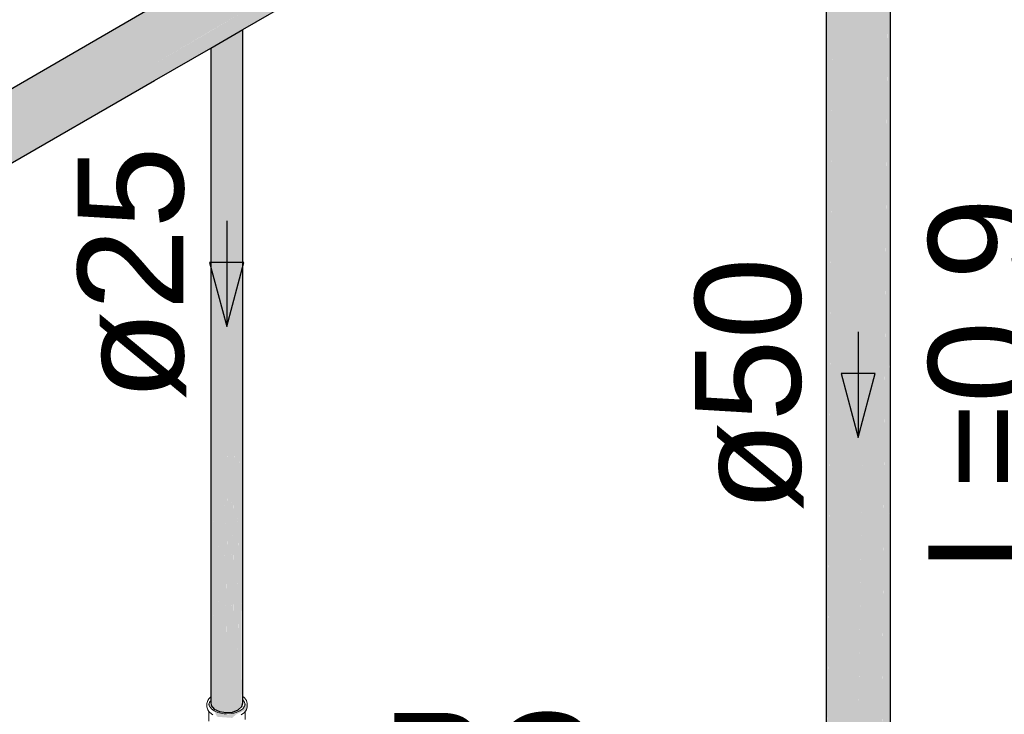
# Model space of a CAD drawing. Header units: millimetres. Extents: x 567 to 934, y -1 to 364.
# Tile 915 of 1056: x 826.46 to 828.32, y 71.4 to 72.72. Entities that reach past the tile are written whole.
import ezdxf

# ---------------------------------------------------------------- set-up
doc = ezdxf.new("R2010")
doc.units = ezdxf.units.MM
doc.header["$MEASUREMENT"] = 0
doc.linetypes.add('NULL', pattern=[0])
for name, color, linetype, lineweight in [('AF-Condutos', 140, 'Continuous', 25), ('AF-Registro', 253, 'Continuous', 18), ('AF-Sentido conduto', 140, 'Continuous', 30), ('AF-Textos conduto', 7, 'Continuous', 9), ('Textos', 7, 'Continuous', 9)]:
    doc.layers.add(name, color=color, linetype=linetype, lineweight=lineweight)
doc.styles.add('Arial', font='arial.ttf')

msp = doc.modelspace()

# ---------------------------------------------------------------- hatches: boundary and pattern name
at = {"layer": 'AF-Condutos', "linetype": 'Continuous'}
for points in [[(827.306, 73.0836), (824.1766, 71.2769), (824.188, 71.2779), (824.2101, 71.2701), (824.237, 71.238), (824.2459, 71.2152), (824.2479, 71.1937), (825.0797, 71.6788), (825.0793, 71.6788), (825.5993, 71.9852), (826.0744, 72.2634), (826.7105, 72.6308), (826.8198, 72.6949), (827.1492, 72.8855), (826.9211, 72.7558), (827.1492, 72.91), (826.8806, 72.7532), (827.1492, 72.9103), (826.8806, 72.7535), (827.1492, 72.9114), (826.8806, 72.7563), (826.8806, 72.7576), (827.14, 72.9237), (827.1353, 72.9313), (827.325, 73.0423), (826.8806, 72.7857), (827.1336, 72.9323), (827.3251, 73.0424), (827.1396, 72.9337), (827.1423, 72.9251), (826.8806, 72.7576), (826.8806, 72.7565), (827.147, 72.9102), (826.8806, 72.7535), (827.1473, 72.9092), (826.8806, 72.7532), (827.1474, 72.9089), (826.9211, 72.7558), (827.1441, 72.8827), (826.8806, 72.7301), (826.7105, 72.6308), (826.0744, 72.2634), (825.5993, 71.9852), (825.0793, 71.6788), (825.0797, 71.6788), (824.2479, 71.1937), (824.2406, 71.1734), (827.37, 72.9801), (827.3773, 72.9949), (827.3773, 73.0157), (827.37, 73.0389), (827.3566, 73.0605), (827.3455, 73.0711), (827.3272, 73.0825)], [(827.9861, 71.1462), (827.9977, 71.1331), (827.9977, 72.8974), (827.9864, 71.1783), (827.9861, 72.9105), (827.9848, 71.1763)], [(827.9863, 71.176), (827.9864, 71.1832), (827.9861, 72.9105)], [(828.1025, 72.907), (828.0891, 71.1908), (828.1025, 71.1426), (828.1025, 71.16)], [(828.1065, 71.1572), (828.1065, 72.9215), (828.1025, 71.1721)], [(827.9848, 71.1608), (827.9861, 72.8916), (827.9848, 72.8926)], [(827.9862, 72.8902), (827.9864, 71.1832), (827.9976, 72.883)], [(828.0175, 71.1238), (828.0175, 72.8881), (827.9977, 71.1359)], [(828.0672, 71.1223), (828.0886, 71.1303), (828.0886, 72.8946)], [(828.1023, 72.8892), (828.0886, 72.8832), (828.0886, 71.1303)], [(828.1025, 71.1637), (828.1064, 72.8931), (828.1025, 72.8901)], [(827.9977, 72.8832), (827.9977, 71.1331), (828.0174, 72.8763)], [(828.0175, 71.1238), (828.0421, 71.12), (828.0424, 71.1438), (828.0421, 72.8843)], [(828.0175, 72.8772), (828.0175, 71.1238), (828.042, 72.8753)], [(828.0677, 71.1584), (828.0672, 72.8866), (828.0421, 71.12), (828.0672, 71.1223)], [(828.0424, 71.1438), (828.0671, 72.8767), (828.0421, 72.8753)], [(828.0885, 72.8822), (828.0672, 72.8771), (828.0677, 71.1584)], [(826.8806, 72.789), (826.7054, 72.6873), (826.7063, 72.6766), (826.8198, 72.7497), (826.8198, 72.7419)], [(826.8198, 71.5129), (826.8199, 71.8712), (826.8204, 71.5129), (826.8202, 71.8718), (826.8208, 71.5129), (826.822, 71.8754), (826.8259, 71.5134), (826.8246, 71.8806), (826.8261, 71.5134), (826.8262, 71.8838), (826.8268, 71.5135), (826.8291, 71.8896), (826.8357, 71.5143), (826.8334, 71.8983), (826.836, 71.5143), (826.8361, 71.9037), (826.8369, 71.5144), (826.8399, 71.9113), (826.8477, 71.5153), (826.845, 71.9216), (826.8482, 71.5154), (826.8474, 71.9265), (826.8484, 71.5154), (826.8484, 71.9285), (826.8489, 71.5155), (826.8507, 71.9332), (826.8492, 71.5155), (826.8525, 71.9367), (826.8603, 71.5165), (826.8575, 71.9469), (826.8608, 71.5165), (826.8599, 71.9517), (826.861, 71.5165), (826.861, 71.9539), (826.8616, 71.5166), (826.8646, 71.9611), (826.8711, 71.5174), (826.8688, 71.9696), (826.8715, 71.5175), (826.8707, 71.9736), (826.8717, 71.5175), (826.8717, 71.9754), (826.8721, 71.5175), (826.874, 71.9802), (826.8783, 71.5181), (826.8768, 71.9857), (826.8785, 71.5181), (826.8793, 71.9908), (826.8805, 71.5183), (826.8806, 72.3513), (826.8802, 72.6973), (826.8198, 72.6625)], [(826.8806, 72.3513), (826.8806, 72.6976), (826.8802, 72.6973)], [(826.8617, 71.5166), (826.861, 71.9539), (826.861, 71.5178), (826.8599, 71.9517), (826.8608, 71.5178), (826.8575, 71.9469), (826.8603, 71.5177), (826.8525, 71.9367), (826.8493, 71.5167), (826.8507, 71.9332), (826.8484, 71.4051), (826.8717, 71.4102), (826.8721, 71.5175), (826.8717, 71.9754), (826.8717, 71.5188), (826.8707, 71.9736), (826.8715, 71.5187), (826.8688, 71.9696), (826.8711, 71.5187), (826.8646, 71.9611)], [(826.8786, 71.4164), (826.8785, 71.5181), (826.8768, 71.9857), (826.8783, 71.5194), (826.874, 71.9802), (826.8717, 71.4102)], [(826.8806, 71.4237), (826.8805, 71.5183), (826.8793, 71.9908), (826.8786, 71.4402)], [(826.8369, 71.5144), (826.8361, 71.9037), (826.8361, 71.407), (826.8484, 71.4051), (826.8489, 71.5155), (826.8484, 71.9285), (826.8484, 71.5167), (826.8474, 71.9265), (826.8482, 71.5167), (826.845, 71.9216), (826.8477, 71.5166), (826.8399, 71.9113)], [(826.8262, 71.8838), (826.8262, 71.4116), (826.8361, 71.407), (826.8361, 71.5143), (826.8334, 71.8983), (826.8357, 71.5155), (826.8291, 71.8896), (826.8268, 71.5147), (826.8263, 71.884)], [(826.8199, 71.4246), (826.8204, 71.4182), (826.8199, 71.8712)], [(826.8204, 71.4182), (826.8208, 71.5129), (826.8204, 71.8721)], [(826.8205, 71.4254), (826.8262, 71.4116), (826.8261, 71.5134), (826.8246, 71.8806), (826.8259, 71.5147), (826.822, 71.8754)]]:
    msp.add_hatch(color=151, dxfattribs=at).paths.add_polyline_path(points)
at = {"layer": 'AF-Registro', "linetype": 'Continuous'}
for points in [[(826.8725, 71.411), (826.8375, 71.4068), (826.8204, 71.4181), (826.8198, 71.4146), (826.8476, 71.405), (826.8724, 71.4072)], [(826.8502, 71.4053), (826.8204, 71.4181), (826.8363, 71.4069)], [(826.8873, 71.4105), (826.8886, 71.4224), (826.8804, 71.4125), (826.8507, 71.4004), (826.8264, 71.4084), (826.8317, 71.3972), (826.8605, 71.395), (826.8679, 71.4018)]]:
    msp.add_hatch(color=254, dxfattribs=at).paths.add_polyline_path(points)

# ---------------------------------------------------------------- linework, layer by layer
at = {"layer": 'AF-Condutos'}
for p, q in [((826.8806, 72.6976), (827.2963, 72.9376)), ((828.1065, 71.1726), (828.1065, 72.9215)), ((827.9848, 72.8926), (827.9848, 71.1608)), ((826.7011, 72.7344), (826.0106, 72.3357)), ((826.8198, 72.6624), (826.8806, 72.6976)), ((826.8806, 72.3513), (826.8806, 72.6976)), ((826.7132, 72.6009), (826.8198, 72.6624)), ((826.8198, 72.6624), (826.8198, 72.2287)), ((826.0927, 72.2427), (826.7132, 72.6009)), ((826.8806, 71.9934), (826.8806, 72.3513)), ((826.8198, 72.2287), (826.8198, 71.8708)), ((826.8806, 71.5183), (826.8806, 71.9934)), ((826.8198, 71.8708), (826.8198, 71.5141)), ((826.8198, 71.5141), (826.8198, 71.5129)), ((826.8198, 71.5129), (826.8198, 71.4255)), ((826.8806, 71.4374), (826.8806, 71.5183)), ((826.8806, 71.4356), (826.8806, 71.4374)), ((826.8806, 71.4291), (826.8806, 71.4356)), ((826.8198, 71.4255), (826.8199, 71.4246)), ((826.8199, 71.4246), (826.8204, 71.4182)), ((826.8204, 71.4182), (826.8262, 71.4116)), ((826.8717, 71.4102), (826.8786, 71.4164)), ((826.8786, 71.4164), (826.8806, 71.4237)), ((826.8806, 71.429), (826.8806, 71.4291)), ((826.8806, 71.4258), (826.8806, 71.429)), ((826.8806, 71.4237), (826.8806, 71.4258)), ((826.8262, 71.4116), (826.8361, 71.407)), ((826.8361, 71.407), (826.8484, 71.4051)), ((826.8484, 71.4051), (826.861, 71.4062)), ((826.861, 71.4062), (826.8717, 71.4102))]:
    msp.add_line(p, q, dxfattribs=at)
at = {"layer": 'AF-Registro'}
for p, q in [((826.819, 71.4342), (826.8178, 71.4333)), ((826.8198, 71.4348), (826.819, 71.4342)), ((826.8833, 71.4335), (826.8806, 71.4356)), ((826.814, 71.428), (826.8127, 71.4224)), ((826.8127, 71.4224), (826.8127, 71.4162)), ((826.8127, 71.4162), (826.814, 71.4105)), ((826.8164, 71.4313), (826.814, 71.428)), ((826.8178, 71.4333), (826.8164, 71.4313)), ((826.8167, 71.4209), (826.8164, 71.4224)), ((826.8164, 71.4224), (826.8164, 71.4194)), ((826.8175, 71.4245), (826.8167, 71.4209)), ((826.8171, 71.4193), (826.8167, 71.4209)), ((826.8175, 71.4172), (826.8171, 71.4193)), ((826.8186, 71.426), (826.8175, 71.4245)), ((826.821, 71.4125), (826.8175, 71.4172)), ((826.8196, 71.4274), (826.8186, 71.426)), ((826.8198, 71.4276), (826.8196, 71.4274)), ((826.8838, 71.4172), (826.8804, 71.4125)), ((826.8816, 71.4275), (826.8806, 71.429)), ((826.8838, 71.4245), (826.8816, 71.4275)), ((826.8835, 71.4333), (826.8833, 71.4335)), ((826.8873, 71.428), (826.8835, 71.4333)), ((826.8846, 71.4209), (826.8838, 71.4245)), ((826.8843, 71.4193), (826.8838, 71.4172)), ((826.8846, 71.4209), (826.8843, 71.4193)), ((826.885, 71.4224), (826.8846, 71.4209)), ((826.885, 71.4194), (826.885, 71.4224)), ((826.8886, 71.4224), (826.8873, 71.428)), ((826.8873, 71.4105), (826.8886, 71.4162)), ((826.8886, 71.4162), (826.8886, 71.4224)), ((826.814, 71.4105), (826.8164, 71.4072)), ((826.8164, 71.4072), (826.8178, 71.4053)), ((826.8164, 71.4072), (826.8164, 71.3888)), ((826.8178, 71.4053), (826.8238, 71.4007)), ((826.8264, 71.4084), (826.821, 71.4125)), ((826.8335, 71.4052), (826.8264, 71.4084)), ((826.8418, 71.4032), (826.8335, 71.4052)), ((826.8449, 71.403), (826.8418, 71.4032)), ((826.8507, 71.4026), (826.8449, 71.403)), ((826.8595, 71.4032), (826.8507, 71.4026)), ((826.8637, 71.4042), (826.8595, 71.4032)), ((826.8678, 71.4052), (826.8637, 71.4042)), ((826.8749, 71.4084), (826.8678, 71.4052)), ((826.8804, 71.4125), (826.8749, 71.4084)), ((826.8775, 71.4007), (826.8835, 71.4053)), ((826.8835, 71.4053), (826.885, 71.4072)), ((826.885, 71.4072), (826.8873, 71.4105)), ((826.885, 71.392), (826.885, 71.4072))]:
    msp.add_line(p, q, dxfattribs=at)
at = {"layer": 'AF-Sentido conduto'}
for p, q in [((826.8824, 72.2565), (826.8177, 72.2565)), ((826.8177, 72.2565), (826.85, 72.1357)), ((826.85, 72.1357), (826.8824, 72.2565)), ((828.0777, 72.0464), (828.0129, 72.0464)), ((828.0129, 72.0464), (828.0453, 71.9256)), ((828.0453, 71.9256), (828.0777, 72.0464))]:
    msp.add_line(p, q, dxfattribs=at)
for points in [[(826.85, 72.3357), (826.85, 72.1357)], [(828.0453, 72.1256), (828.0453, 71.9256)]]:
    msp.add_lwpolyline(points, dxfattribs=at)

# ---------------------------------------------------------------- texts
at = {"layer": 'AF-Textos conduto', "linetype": 'NULL', "char_height": 0.2, "attachment_point": 8, "rotation": 90.0002, "line_spacing_factor": 0.6, "style": 'Arial'}
for s, insert, width in [('ø25', (826.7734, 72.2357), 0.962805), ('L=0.9', (828.3808, 72.0256), 1.413415), ('ø50', (827.9418, 72.0256), 0.962805)]:
    msp.add_mtext(s, dxfattribs=dict(at, insert=insert, width=width))
at = {"layer": 'Textos', "linetype": 'NULL', "insert": (827.1442, 71.2017), "char_height": 0.2, "width": 0.838415, "attachment_point": 7, "line_spacing_factor": 0.6, "style": 'Arial'}
msp.add_mtext('RG', dxfattribs=at)

doc.saveas('drawing.dxf')
